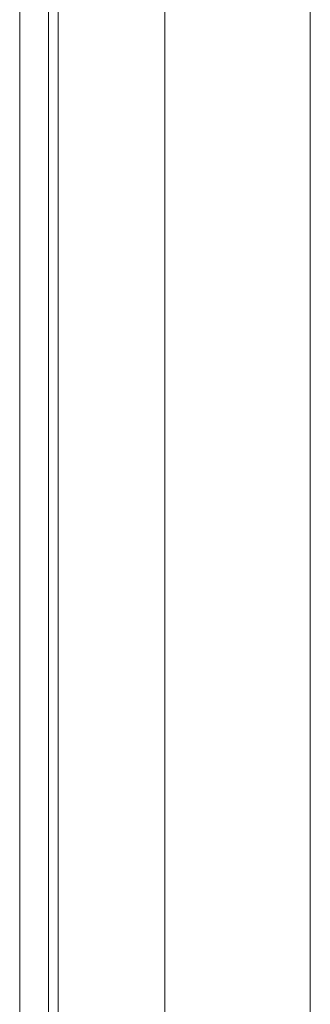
# Model space of a CAD drawing. Header units: millimetres. Extents: x -261 to 187, y -214 to 106.
# Tile 467 of 656: x -187.344 to -187.044, y -71.793 to -70.776. Entities that reach past the tile are written whole.
import ezdxf

# ---------------------------------------------------------------- set-up
doc = ezdxf.new("R2010")
doc.units = ezdxf.units.MM
doc.header["$LTSCALE"] = 0.005
doc.header["$MEASUREMENT"] = 0
doc.layers.add('IFC-Parede padrão-Contorno', color=9, linetype='Continuous', lineweight=5)
doc.layers.add('IFC-Viga-Contorno', color=9, linetype='Continuous', lineweight=5)

msp = doc.modelspace()

# ---------------------------------------------------------------- linework, layer by layer
at = {"layer": 'IFC-Parede padrão-Contorno', "lineweight": 5}
for p, q in [((-187.3137, -73.5945), (-187.3137, -68.8782)), ((-187.3037, -73.7135), (-187.3037, -68.8782)), ((-187.0437, -89.1769), (-187.0437, -69.3982)), ((-187.1937, -75.2309), (-187.1937, -69.9201))]:
    msp.add_line(p, q, dxfattribs=at)
at = {"layer": 'IFC-Viga-Contorno', "lineweight": 5}
msp.add_line((-187.3435, -71.9896), (-187.3435, -68.9589), dxfattribs=at)

doc.saveas('drawing.dxf')
